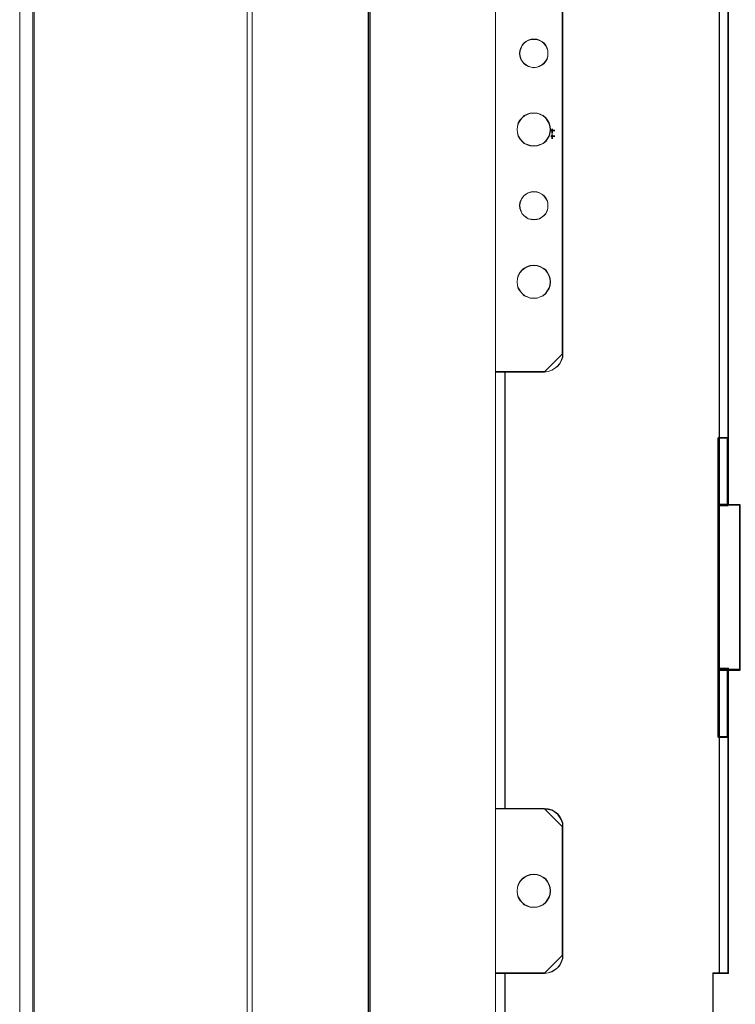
# Model space of a CAD drawing. Header units: millimetres. Extents: x -1290 to 1795, y -4192 to -1311.
# Tile 991 of 1056: x 1406 to 1429, y -1964 to -1932. Entities that reach past the tile are written whole.
import ezdxf

# ---------------------------------------------------------------- set-up
doc = ezdxf.new("R2010")
doc.units = ezdxf.units.MM
doc.layers.add('30', color=7, linetype='Continuous')
doc.layers.add('51', color=7, linetype='Continuous')
doc.layers.add('Aparatura', color=7, linetype='Continuous', lineweight=13)

# ---------------------------------------------------------------- blocks, each defined once
blk = doc.blocks.new('*U177')
at = {"layer": '51', "color": 254}
for points in [[(86.370198, -799.092918), (86.370198, -799.899091), (86.370198, -799.092918)], [(86.15357, -799.369423), (86.839261, -799.369423), (86.15357, -799.369423)]]:
    blk.add_lwpolyline(points, close=True, dxfattribs=at)
blk = doc.blocks.new('*U182')
at = {"layer": '51', "color": 254}
for points in [[(86.15357, -800.294098), (86.839261, -800.294098), (86.15357, -800.294098)], [(86.370198, -800.015798), (86.370198, -800.760924), (86.370198, -800.015798)]]:
    blk.add_lwpolyline(points, close=True, dxfattribs=at)
blk = doc.blocks.new('*U183')
at = {"layer": '30', "color": 7}
for points in [[(113.649238, -860.873788), (113.649238, -849.781277), (113.649238, -860.873788)], [(113.649238, -860.873788), (113.649238, -849.781277), (113.649238, -860.873788)], [(115.244409, -860.873788), (115.244409, -849.781277), (113.649238, -849.781277), (113.649238, -860.873788), (115.244409, -860.873788)], [(115.201441, -860.830696), (115.201441, -849.824369), (113.692205, -849.824369), (113.692205, -860.830696), (115.201441, -860.830696)], [(115.156683, -860.873788), (115.156683, -849.781277), (115.156683, -860.873788)], [(115.156683, -860.873788), (115.156683, -849.781277), (115.156683, -860.873788)], [(113.649238, -860.785809), (117.245982, -860.785809), (113.649238, -860.785809)], [(113.649238, -860.785809), (113.649238, -887.877894), (113.649238, -860.785809)], [(115.194714, -860.785809), (113.649238, -860.785809), (113.649238, -887.877894), (115.194714, -887.877894), (117.245982, -887.877894), (117.245982, -886.418666), (117.245982, -884.904373), (117.245982, -863.841929), (117.245982, -862.327635), (117.245982, -860.785809), (115.194714, -860.785809)], [(115.200756, -860.828901), (113.692205, -860.828901), (113.692205, -887.834802), (115.200756, -887.834802), (117.203014, -887.834802), (117.203014, -886.380216), (117.203014, -884.87074), (117.203014, -863.875298), (117.203014, -862.365822), (117.203014, -860.828901), (115.200756, -860.828901)], [(113.649238, -887.789915), (113.649238, -898.882426), (113.649238, -887.789915)], [(117.245982, -887.789915), (113.649238, -887.789915), (117.245982, -887.789915)], [(113.649238, -887.789915), (113.649238, -898.882426), (113.649238, -887.789915)], [(115.244409, -887.789915), (113.649238, -887.789915), (113.649238, -898.882426), (115.244409, -898.882426), (115.244409, -887.789915)], [(115.201441, -887.833007), (113.692205, -887.833007), (113.692205, -898.839335), (115.201441, -898.839335), (115.201441, -887.833007)], [(115.156683, -887.789915), (115.156683, -898.882426), (115.156683, -887.789915)]]:
    blk.add_lwpolyline(points, close=True, dxfattribs=at)
at = {"layer": '30', "color": 59}
for points in [[(113.649238, -849.781277), (115.244409, -849.781277), (113.649238, -849.781277)], [(113.649238, -898.794448), (115.244409, -898.794448), (113.649238, -898.794448)]]:
    blk.add_lwpolyline(points, close=True, dxfattribs=at)

msp = doc.modelspace()

# ---------------------------------------------------------------- linework, layer by layer
at = {"layer": 'Aparatura', "color": 7, "lineweight": 13}
for points in [[(1412.979, -1771.165), (1412.979, -1979.846), (1412.979, -1771.165)], [(1413.146, -1771.165), (1413.146, -1979.846), (1413.146, -1771.165)], [(1527.751, -1975.057), (1527.751, -1775.714), (1417.02, -1775.714), (1417.02, -1975.057), (1526.665, -1975.057), (1526.777, -1975.057), (1527.751, -1975.057)], [(1416.973, -1972.389), (1416.973, -1778.442), (1407.174, -1778.442), (1405.951, -1778.442), (1405.951, -1972.389), (1407.174, -1972.389), (1416.973, -1972.389)], [(1416.973, -1972.389), (1416.973, -1778.442), (1407.174, -1778.442), (1405.951, -1778.442), (1405.951, -1972.389), (1407.174, -1972.389), (1416.973, -1972.389)], [(1405.985, -1778.532), (1405.985, -1972.48), (1405.985, -1778.532)], [(1527.873, -1875.478), (1416.956, -1875.478), (1416.956, -1975.433), (1527.873, -1975.433), (1527.873, -1875.478)], [(1428.469, -1923.036), (1428.469, -1926.931), (1428.469, -1927.125), (1428.469, -1943.523), (1428.469, -1943.718), (1428.469, -1945.415), (1428.469, -1947.612), (1428.776, -1947.612), (1428.776, -1945.415), (1428.776, -1943.718), (1428.776, -1943.523), (1428.776, -1927.125), (1428.776, -1926.931), (1428.776, -1923.036), (1428.469, -1923.036)], [(1428.476, -1923.044), (1428.476, -1926.936), (1428.476, -1927.13), (1428.476, -1943.519), (1428.476, -1943.713), (1428.476, -1945.409), (1428.476, -1947.605), (1428.769, -1947.605), (1428.769, -1945.409), (1428.769, -1943.713), (1428.769, -1943.519), (1428.769, -1927.13), (1428.769, -1926.936), (1428.769, -1923.044), (1428.476, -1923.044)], [(1428.469, -1943.526), (1428.469, -1927.123), (1428.469, -1943.526)], [(1428.761, -1943.526), (1428.761, -1927.123), (1428.761, -1943.526)], [(1421.127, -1927.373), (1421.127, -1943.276), (1421.127, -1927.373)], [(1423.324, -1927.971), (1423.324, -1942.678), (1423.324, -1927.971)], [(1422.852, -1932.829), (1422.852, -1932.73), (1422.824, -1932.646), (1422.782, -1932.561), (1422.725, -1932.49), (1422.655, -1932.434), (1422.57, -1932.391), (1422.485, -1932.363), (1422.386, -1932.363), (1422.301, -1932.363), (1422.202, -1932.391), (1422.132, -1932.434), (1422.061, -1932.49), (1422.005, -1932.561), (1421.962, -1932.646), (1421.934, -1932.73), (1421.92, -1932.829), (1421.934, -1932.914), (1421.962, -1933.013), (1422.005, -1933.084), (1422.061, -1933.154), (1422.132, -1933.211), (1422.202, -1933.253), (1422.301, -1933.281), (1422.386, -1933.296), (1422.485, -1933.281), (1422.57, -1933.253), (1422.655, -1933.211), (1422.725, -1933.154), (1422.782, -1933.084), (1422.824, -1933.013), (1422.852, -1932.914), (1422.852, -1932.829)], [(1422.386, -1932.363), (1422.485, -1932.363), (1422.57, -1932.391), (1422.655, -1932.434), (1422.725, -1932.49), (1422.782, -1932.561), (1422.824, -1932.646), (1422.852, -1932.73), (1422.852, -1932.829), (1422.852, -1932.914), (1422.824, -1933.013), (1422.782, -1933.084), (1422.725, -1933.154), (1422.655, -1933.211), (1422.57, -1933.253), (1422.485, -1933.281), (1422.386, -1933.296), (1422.301, -1933.281), (1422.202, -1933.253), (1422.132, -1933.211), (1422.061, -1933.154), (1422.005, -1933.084), (1421.962, -1933.013), (1421.934, -1932.914), (1421.92, -1932.829), (1421.934, -1932.73), (1421.962, -1932.646), (1422.005, -1932.561), (1422.061, -1932.49), (1422.132, -1932.434), (1422.202, -1932.391), (1422.301, -1932.363), (1422.386, -1932.363)], [(1422.852, -1932.829), (1422.852, -1932.73), (1422.824, -1932.646), (1422.782, -1932.561), (1422.725, -1932.49), (1422.655, -1932.434), (1422.57, -1932.391), (1422.485, -1932.363), (1422.386, -1932.363), (1422.301, -1932.363), (1422.202, -1932.391), (1422.132, -1932.434), (1422.061, -1932.49), (1422.005, -1932.561), (1421.962, -1932.646), (1421.934, -1932.73), (1421.92, -1932.829), (1421.934, -1932.914), (1421.962, -1933.013), (1422.005, -1933.084), (1422.061, -1933.154), (1422.132, -1933.211), (1422.202, -1933.253), (1422.301, -1933.281), (1422.386, -1933.296), (1422.485, -1933.281), (1422.57, -1933.253), (1422.655, -1933.211), (1422.725, -1933.154), (1422.782, -1933.084), (1422.824, -1933.013), (1422.852, -1932.914), (1422.852, -1932.829)], [(1422.845, -1932.829), (1422.845, -1932.732), (1422.817, -1932.649), (1422.776, -1932.565), (1422.72, -1932.496), (1422.65, -1932.44), (1422.567, -1932.398), (1422.484, -1932.371), (1422.386, -1932.371), (1422.303, -1932.371), (1422.205, -1932.398), (1422.136, -1932.44), (1422.066, -1932.496), (1422.011, -1932.565), (1421.969, -1932.649), (1421.941, -1932.732), (1421.927, -1932.829), (1421.941, -1932.913), (1421.969, -1933.01), (1422.011, -1933.08), (1422.066, -1933.149), (1422.136, -1933.205), (1422.205, -1933.246), (1422.303, -1933.274), (1422.386, -1933.288), (1422.484, -1933.274), (1422.567, -1933.246), (1422.65, -1933.205), (1422.72, -1933.149), (1422.776, -1933.08), (1422.817, -1933.01), (1422.845, -1932.913), (1422.845, -1932.829)], [(1422.936, -1935.317), (1422.922, -1935.219), (1422.893, -1935.106), (1422.837, -1935.021), (1422.781, -1934.937), (1422.696, -1934.866), (1422.598, -1934.824), (1422.499, -1934.782), (1422.386, -1934.782), (1422.273, -1934.782), (1422.175, -1934.824), (1422.076, -1934.866), (1422.006, -1934.937), (1421.935, -1935.021), (1421.879, -1935.106), (1421.851, -1935.219), (1421.837, -1935.317), (1421.851, -1935.43), (1421.879, -1935.543), (1421.935, -1935.627), (1422.006, -1935.712), (1422.076, -1935.783), (1422.175, -1935.825), (1422.273, -1935.853), (1422.386, -1935.867), (1422.499, -1935.853), (1422.598, -1935.825), (1422.696, -1935.783), (1422.781, -1935.712), (1422.837, -1935.627), (1422.893, -1935.543), (1422.922, -1935.43), (1422.936, -1935.317)], [(1422.386, -1934.782), (1422.499, -1934.782), (1422.598, -1934.824), (1422.696, -1934.866), (1422.781, -1934.937), (1422.837, -1935.021), (1422.893, -1935.106), (1422.922, -1935.219), (1422.936, -1935.317), (1422.922, -1935.43), (1422.893, -1935.543), (1422.837, -1935.627), (1422.781, -1935.712), (1422.696, -1935.783), (1422.598, -1935.825), (1422.499, -1935.853), (1422.386, -1935.867), (1422.273, -1935.853), (1422.175, -1935.825), (1422.076, -1935.783), (1422.006, -1935.712), (1421.935, -1935.627), (1421.879, -1935.543), (1421.851, -1935.43), (1421.837, -1935.317), (1421.851, -1935.219), (1421.879, -1935.106), (1421.935, -1935.021), (1422.006, -1934.937), (1422.076, -1934.866), (1422.175, -1934.824), (1422.273, -1934.782), (1422.386, -1934.782)], [(1422.936, -1935.317), (1422.922, -1935.219), (1422.893, -1935.106), (1422.837, -1935.021), (1422.781, -1934.937), (1422.696, -1934.866), (1422.598, -1934.824), (1422.499, -1934.782), (1422.386, -1934.782), (1422.273, -1934.782), (1422.175, -1934.824), (1422.076, -1934.866), (1422.006, -1934.937), (1421.935, -1935.021), (1421.879, -1935.106), (1421.851, -1935.219), (1421.837, -1935.317), (1421.851, -1935.43), (1421.879, -1935.543), (1421.935, -1935.627), (1422.006, -1935.712), (1422.076, -1935.783), (1422.175, -1935.825), (1422.273, -1935.853), (1422.386, -1935.867), (1422.499, -1935.853), (1422.598, -1935.825), (1422.696, -1935.783), (1422.781, -1935.712), (1422.837, -1935.627), (1422.893, -1935.543), (1422.922, -1935.43), (1422.936, -1935.317)], [(1422.929, -1935.317), (1422.915, -1935.22), (1422.887, -1935.109), (1422.831, -1935.025), (1422.776, -1934.942), (1422.692, -1934.872), (1422.595, -1934.831), (1422.497, -1934.789), (1422.386, -1934.789), (1422.275, -1934.789), (1422.177, -1934.831), (1422.08, -1934.872), (1422.011, -1934.942), (1421.941, -1935.025), (1421.885, -1935.109), (1421.858, -1935.22), (1421.844, -1935.317), (1421.858, -1935.429), (1421.885, -1935.54), (1421.941, -1935.623), (1422.011, -1935.707), (1422.08, -1935.776), (1422.177, -1935.818), (1422.275, -1935.846), (1422.386, -1935.86), (1422.497, -1935.846), (1422.595, -1935.818), (1422.692, -1935.776), (1422.776, -1935.707), (1422.831, -1935.623), (1422.887, -1935.54), (1422.915, -1935.429), (1422.929, -1935.317)], [(1422.852, -1937.819), (1422.852, -1937.721), (1422.824, -1937.636), (1422.782, -1937.565), (1422.725, -1937.495), (1422.655, -1937.438), (1422.57, -1937.396), (1422.485, -1937.368), (1422.386, -1937.353), (1422.301, -1937.368), (1422.202, -1937.396), (1422.132, -1937.438), (1422.061, -1937.495), (1422.005, -1937.565), (1421.962, -1937.636), (1421.934, -1937.721), (1421.92, -1937.819), (1421.934, -1937.918), (1421.962, -1938.003), (1422.005, -1938.088), (1422.061, -1938.144), (1422.132, -1938.201), (1422.202, -1938.257), (1422.301, -1938.271), (1422.386, -1938.286), (1422.485, -1938.271), (1422.57, -1938.257), (1422.655, -1938.201), (1422.725, -1938.144), (1422.782, -1938.088), (1422.824, -1938.003), (1422.852, -1937.918), (1422.852, -1937.819)], [(1422.386, -1937.353), (1422.485, -1937.368), (1422.57, -1937.396), (1422.655, -1937.438), (1422.725, -1937.495), (1422.782, -1937.565), (1422.824, -1937.636), (1422.852, -1937.721), (1422.852, -1937.819), (1422.852, -1937.918), (1422.824, -1938.003), (1422.782, -1938.088), (1422.725, -1938.144), (1422.655, -1938.201), (1422.57, -1938.257), (1422.485, -1938.271), (1422.386, -1938.286), (1422.301, -1938.271), (1422.202, -1938.257), (1422.132, -1938.201), (1422.061, -1938.144), (1422.005, -1938.088), (1421.962, -1938.003), (1421.934, -1937.918), (1421.92, -1937.819), (1421.934, -1937.721), (1421.962, -1937.636), (1422.005, -1937.565), (1422.061, -1937.495), (1422.132, -1937.438), (1422.202, -1937.396), (1422.301, -1937.368), (1422.386, -1937.353)], [(1422.852, -1937.819), (1422.852, -1937.721), (1422.824, -1937.636), (1422.782, -1937.565), (1422.725, -1937.495), (1422.655, -1937.438), (1422.57, -1937.396), (1422.485, -1937.368), (1422.386, -1937.353), (1422.301, -1937.368), (1422.202, -1937.396), (1422.132, -1937.438), (1422.061, -1937.495), (1422.005, -1937.565), (1421.962, -1937.636), (1421.934, -1937.721), (1421.92, -1937.819), (1421.934, -1937.918), (1421.962, -1938.003), (1422.005, -1938.088), (1422.061, -1938.144), (1422.132, -1938.201), (1422.202, -1938.257), (1422.301, -1938.271), (1422.386, -1938.286), (1422.485, -1938.271), (1422.57, -1938.257), (1422.655, -1938.201), (1422.725, -1938.144), (1422.782, -1938.088), (1422.824, -1938.003), (1422.852, -1937.918), (1422.852, -1937.819)], [(1422.845, -1937.819), (1422.845, -1937.722), (1422.817, -1937.639), (1422.776, -1937.569), (1422.72, -1937.5), (1422.65, -1937.444), (1422.567, -1937.402), (1422.484, -1937.374), (1422.386, -1937.361), (1422.303, -1937.374), (1422.205, -1937.402), (1422.136, -1937.444), (1422.066, -1937.5), (1422.011, -1937.569), (1421.969, -1937.639), (1421.941, -1937.722), (1421.927, -1937.819), (1421.941, -1937.917), (1421.969, -1938), (1422.011, -1938.084), (1422.066, -1938.139), (1422.136, -1938.195), (1422.205, -1938.251), (1422.303, -1938.265), (1422.386, -1938.278), (1422.484, -1938.265), (1422.567, -1938.251), (1422.65, -1938.195), (1422.72, -1938.139), (1422.776, -1938.084), (1422.817, -1938), (1422.845, -1937.917), (1422.845, -1937.819)], [(1422.936, -1940.322), (1422.922, -1940.209), (1422.893, -1940.11), (1422.837, -1940.011), (1422.781, -1939.927), (1422.696, -1939.871), (1422.598, -1939.814), (1422.499, -1939.786), (1422.386, -1939.772), (1422.273, -1939.786), (1422.175, -1939.814), (1422.076, -1939.871), (1422.006, -1939.927), (1421.935, -1940.011), (1421.879, -1940.11), (1421.851, -1940.209), (1421.837, -1940.322), (1421.851, -1940.434), (1421.879, -1940.533), (1421.935, -1940.618), (1422.006, -1940.702), (1422.076, -1940.773), (1422.175, -1940.815), (1422.273, -1940.857), (1422.386, -1940.857), (1422.499, -1940.857), (1422.598, -1940.815), (1422.696, -1940.773), (1422.781, -1940.702), (1422.837, -1940.618), (1422.893, -1940.533), (1422.922, -1940.434), (1422.936, -1940.322)], [(1422.386, -1939.772), (1422.499, -1939.786), (1422.598, -1939.814), (1422.696, -1939.871), (1422.781, -1939.927), (1422.837, -1940.011), (1422.893, -1940.11), (1422.922, -1940.209), (1422.936, -1940.322), (1422.922, -1940.434), (1422.893, -1940.533), (1422.837, -1940.618), (1422.781, -1940.702), (1422.696, -1940.773), (1422.598, -1940.815), (1422.499, -1940.857), (1422.386, -1940.857), (1422.273, -1940.857), (1422.175, -1940.815), (1422.076, -1940.773), (1422.006, -1940.702), (1421.935, -1940.618), (1421.879, -1940.533), (1421.851, -1940.434), (1421.837, -1940.322), (1421.851, -1940.209), (1421.879, -1940.11), (1421.935, -1940.011), (1422.006, -1939.927), (1422.076, -1939.871), (1422.175, -1939.814), (1422.273, -1939.786), (1422.386, -1939.772)], [(1422.936, -1940.322), (1422.922, -1940.209), (1422.893, -1940.11), (1422.837, -1940.011), (1422.781, -1939.927), (1422.696, -1939.871), (1422.598, -1939.814), (1422.499, -1939.786), (1422.386, -1939.772), (1422.273, -1939.786), (1422.175, -1939.814), (1422.076, -1939.871), (1422.006, -1939.927), (1421.935, -1940.011), (1421.879, -1940.11), (1421.851, -1940.209), (1421.837, -1940.322), (1421.851, -1940.434), (1421.879, -1940.533), (1421.935, -1940.618), (1422.006, -1940.702), (1422.076, -1940.773), (1422.175, -1940.815), (1422.273, -1940.857), (1422.386, -1940.857), (1422.499, -1940.857), (1422.598, -1940.815), (1422.696, -1940.773), (1422.781, -1940.702), (1422.837, -1940.618), (1422.893, -1940.533), (1422.922, -1940.434), (1422.936, -1940.322)], [(1422.929, -1940.321), (1422.915, -1940.21), (1422.887, -1940.113), (1422.831, -1940.015), (1422.776, -1939.932), (1422.692, -1939.876), (1422.595, -1939.821), (1422.497, -1939.793), (1422.386, -1939.779), (1422.275, -1939.793), (1422.177, -1939.821), (1422.08, -1939.876), (1422.011, -1939.932), (1421.941, -1940.015), (1421.885, -1940.113), (1421.858, -1940.21), (1421.844, -1940.321), (1421.858, -1940.433), (1421.885, -1940.53), (1421.941, -1940.613), (1422.011, -1940.697), (1422.08, -1940.766), (1422.177, -1940.808), (1422.275, -1940.85), (1422.386, -1940.85), (1422.497, -1940.85), (1422.595, -1940.808), (1422.692, -1940.766), (1422.776, -1940.697), (1422.831, -1940.613), (1422.887, -1940.53), (1422.915, -1940.433), (1422.929, -1940.321)], [(1422.726, -1943.276), (1422.855, -1943.261), (1422.969, -1943.219), (1423.068, -1943.162), (1423.168, -1943.09), (1423.239, -1943.005), (1423.296, -1942.891), (1423.339, -1942.777), (1423.339, -1942.663), (1422.726, -1943.276)], [(1421.127, -1943.261), (1421.127, -1957.606), (1421.127, -1943.261)], [(1421.127, -1943.261), (1421.545, -1943.261), (1421.127, -1943.261)], [(1421.448, -1957.606), (1421.448, -1943.261), (1421.127, -1943.261), (1421.127, -1957.606), (1421.448, -1957.606)], [(1421.441, -1957.599), (1421.441, -1943.268), (1421.135, -1943.268), (1421.135, -1957.599), (1421.441, -1957.599)], [(1421.433, -1943.261), (1421.433, -1957.606), (1421.433, -1943.261)], [(1422.741, -1943.261), (1421.53, -1943.261), (1422.741, -1943.261)], [(1428.469, -1943.511), (1428.469, -1943.721), (1428.469, -1943.511)], [(1428.761, -1943.511), (1428.761, -1943.721), (1428.761, -1943.511)], [(1428.469, -1943.705), (1428.469, -1945.416), (1428.469, -1943.705)], [(1428.761, -1943.705), (1428.761, -1945.416), (1428.761, -1943.705)], [(1428.469, -1947.612), (1428.469, -1945.401), (1428.469, -1947.612)], [(1428.469, -1947.612), (1428.469, -1945.401), (1428.469, -1947.612)], [(1428.761, -1947.612), (1428.761, -1945.401), (1428.761, -1947.612)], [(1428.761, -1947.612), (1428.761, -1945.401), (1428.761, -1947.612)], [(1428.469, -1952.991), (1428.469, -1955.202), (1428.469, -1952.991)], [(1428.469, -1952.991), (1428.469, -1955.202), (1428.469, -1952.991)], [(1428.776, -1956.888), (1428.776, -1952.991), (1428.469, -1952.991), (1428.469, -1955.19), (1428.469, -1957.097), (1428.469, -1962.401), (1428.469, -1963), (1428.776, -1963), (1428.776, -1962.401), (1428.776, -1957.097), (1428.776, -1956.888)], [(1428.769, -1956.89), (1428.769, -1952.998), (1428.476, -1952.998), (1428.476, -1955.194), (1428.476, -1957.099), (1428.476, -1962.395), (1428.476, -1962.993), (1428.769, -1962.993), (1428.769, -1962.395), (1428.769, -1957.099), (1428.769, -1956.89)], [(1428.761, -1952.991), (1428.761, -1956.898), (1428.761, -1952.991)], [(1428.761, -1952.991), (1428.761, -1955.202), (1428.761, -1952.991)], [(1428.469, -1955.187), (1428.469, -1957.106), (1428.469, -1955.187)], [(1428.761, -1956.883), (1428.761, -1957.106), (1428.761, -1956.883)], [(1428.469, -1962.402), (1428.469, -1957.091), (1428.469, -1962.402)], [(1428.761, -1962.402), (1428.761, -1957.091), (1428.761, -1962.402)], [(1421.127, -1957.592), (1421.127, -1963), (1421.127, -1957.592)], [(1421.545, -1957.592), (1421.127, -1957.592), (1421.545, -1957.592)], [(1423.339, -1962.4), (1423.339, -1958.191), (1423.339, -1958.066), (1423.297, -1957.954), (1423.241, -1957.857), (1423.171, -1957.759), (1423.073, -1957.689), (1422.975, -1957.634), (1422.863, -1957.606), (1422.737, -1957.592), (1421.533, -1957.592), (1421.435, -1957.592), (1421.127, -1957.592), (1421.127, -1963), (1421.435, -1963), (1421.533, -1963), (1422.737, -1963), (1422.863, -1962.986), (1422.975, -1962.944), (1423.073, -1962.888), (1423.171, -1962.819), (1423.241, -1962.735), (1423.297, -1962.623), (1423.339, -1962.512), (1423.339, -1962.4)], [(1421.53, -1957.592), (1422.741, -1957.592), (1421.53, -1957.592)], [(1423.339, -1958.204), (1423.339, -1958.076), (1423.296, -1957.962), (1423.239, -1957.862), (1423.168, -1957.763), (1423.068, -1957.691), (1422.969, -1957.634), (1422.855, -1957.606), (1422.726, -1957.592), (1423.339, -1958.204)], [(1423.324, -1958.189), (1423.324, -1962.402), (1423.324, -1958.189)], [(1422.936, -1960.296), (1422.922, -1960.183), (1422.893, -1960.084), (1422.837, -1959.986), (1422.781, -1959.901), (1422.696, -1959.845), (1422.598, -1959.788), (1422.499, -1959.76), (1422.386, -1959.746), (1422.273, -1959.76), (1422.175, -1959.788), (1422.076, -1959.845), (1422.006, -1959.901), (1421.935, -1959.986), (1421.879, -1960.084), (1421.851, -1960.183), (1421.837, -1960.296), (1421.851, -1960.408), (1421.879, -1960.507), (1421.935, -1960.592), (1422.006, -1960.676), (1422.076, -1960.747), (1422.175, -1960.789), (1422.273, -1960.831), (1422.386, -1960.831), (1422.499, -1960.831), (1422.598, -1960.789), (1422.696, -1960.747), (1422.781, -1960.676), (1422.837, -1960.592), (1422.893, -1960.507), (1422.922, -1960.408), (1422.936, -1960.296)], [(1422.386, -1959.746), (1422.273, -1959.76), (1422.175, -1959.788), (1422.076, -1959.845), (1422.006, -1959.901), (1421.935, -1959.986), (1421.879, -1960.084), (1421.851, -1960.183), (1421.837, -1960.296), (1421.851, -1960.408), (1421.879, -1960.507), (1421.935, -1960.592), (1422.006, -1960.676), (1422.076, -1960.747), (1422.175, -1960.789), (1422.273, -1960.831), (1422.386, -1960.831), (1422.499, -1960.831), (1422.598, -1960.789), (1422.696, -1960.747), (1422.781, -1960.676), (1422.837, -1960.592), (1422.893, -1960.507), (1422.922, -1960.408), (1422.936, -1960.296), (1422.922, -1960.183), (1422.893, -1960.084), (1422.837, -1959.986), (1422.781, -1959.901), (1422.696, -1959.845), (1422.598, -1959.788), (1422.499, -1959.76), (1422.386, -1959.746)], [(1422.386, -1960.831), (1422.273, -1960.831), (1422.175, -1960.789), (1422.076, -1960.747), (1422.006, -1960.676), (1421.935, -1960.592), (1421.879, -1960.507), (1421.851, -1960.408), (1421.837, -1960.296), (1421.851, -1960.183), (1421.879, -1960.084), (1421.935, -1959.986), (1422.006, -1959.901), (1422.076, -1959.845), (1422.175, -1959.788), (1422.273, -1959.76), (1422.386, -1959.746), (1422.499, -1959.76), (1422.598, -1959.788), (1422.696, -1959.845), (1422.781, -1959.901), (1422.837, -1959.986), (1422.893, -1960.084), (1422.922, -1960.183), (1422.936, -1960.296), (1422.922, -1960.408), (1422.893, -1960.507), (1422.837, -1960.592), (1422.781, -1960.676), (1422.696, -1960.747), (1422.598, -1960.789), (1422.499, -1960.831), (1422.386, -1960.831)], [(1422.386, -1959.754), (1422.275, -1959.767), (1422.177, -1959.795), (1422.08, -1959.851), (1422.011, -1959.906), (1421.941, -1959.99), (1421.885, -1960.087), (1421.858, -1960.184), (1421.844, -1960.296), (1421.858, -1960.407), (1421.885, -1960.504), (1421.941, -1960.588), (1422.011, -1960.671), (1422.08, -1960.741), (1422.177, -1960.782), (1422.275, -1960.824), (1422.386, -1960.824), (1422.497, -1960.824), (1422.595, -1960.782), (1422.692, -1960.741), (1422.776, -1960.671), (1422.831, -1960.588), (1422.887, -1960.504), (1422.915, -1960.407), (1422.929, -1960.296), (1422.915, -1960.184), (1422.887, -1960.087), (1422.831, -1959.99), (1422.776, -1959.906), (1422.692, -1959.851), (1422.595, -1959.795), (1422.497, -1959.767), (1422.386, -1959.754)], [(1422.726, -1963), (1422.855, -1962.985), (1422.969, -1962.943), (1423.068, -1962.886), (1423.168, -1962.815), (1423.239, -1962.729), (1423.296, -1962.615), (1423.339, -1962.501), (1423.339, -1962.387), (1422.726, -1963)], [(1428.469, -1963), (1428.469, -1962.387), (1428.469, -1963)], [(1428.761, -1962.387), (1428.761, -1963), (1428.761, -1962.387)], [(1421.127, -1962.985), (1421.127, -1967.184), (1421.127, -1962.985)], [(1421.127, -1962.985), (1421.545, -1962.985), (1421.127, -1962.985)], [(1421.448, -1967.182), (1421.448, -1962.985), (1421.127, -1962.985), (1421.127, -1967.182), (1421.127, -1967.795), (1421.448, -1967.795), (1421.448, -1967.182)], [(1421.441, -1967.176), (1421.441, -1962.992), (1421.135, -1962.992), (1421.135, -1967.176), (1421.135, -1967.788), (1421.441, -1967.788), (1421.441, -1967.176)], [(1421.433, -1962.985), (1421.433, -1967.184), (1421.433, -1962.985)], [(1422.741, -1962.985), (1421.53, -1962.985), (1422.741, -1962.985)], [(1428.26, -1966.989), (1428.26, -1962.985), (1428.26, -1966.989)], [(1428.387, -1962.985), (1428.26, -1962.985), (1428.387, -1962.985)], [(1428.372, -1962.985), (1428.484, -1962.985), (1428.372, -1962.985)], [(1428.469, -1962.985), (1428.776, -1962.985), (1428.469, -1962.985)]]:
    msp.add_lwpolyline(points, close=True, dxfattribs=at)
for points in [[(1405.514, -1975.433), (1405.514, -1775.523)], [(1416.973, -1775.537), (1416.973, -1975.419)], [(1417.02, -1975.057), (1417.02, -1775.714)], [(1538.843, -1778.533), (1538.843, -1972.479), (1539.108, -1972.479), (1539.108, -1985.281), (1538.732, -1986.296), (1537.717, -1986.671), (1523.894, -1986.671), (1523.894, -1986.407), (1420.934, -1986.407), (1420.934, -1986.671), (1407.112, -1986.671), (1406.152, -1986.296), (1405.721, -1985.281), (1405.721, -1972.479), (1405.985, -1972.479), (1405.985, -1972.479), (1405.985, -1778.533)], [(1538.843, -1778.533), (1538.843, -1972.479), (1539.108, -1972.479), (1539.108, -1985.281), (1538.732, -1986.296), (1537.717, -1986.671), (1523.894, -1986.671), (1523.894, -1986.407), (1420.934, -1986.407), (1420.934, -1986.671), (1407.112, -1986.671), (1406.152, -1986.296), (1405.721, -1985.281), (1405.721, -1972.479), (1405.985, -1972.479), (1405.985, -1972.479), (1405.985, -1778.533)], [(1538.836, -1778.539), (1538.836, -1972.472), (1539.1, -1972.472), (1539.1, -1985.274), (1538.725, -1986.289), (1537.71, -1986.664), (1523.889, -1986.664), (1523.889, -1986.4), (1420.94, -1986.4), (1420.94, -1986.664), (1407.119, -1986.664), (1406.159, -1986.289), (1405.728, -1985.274), (1405.728, -1972.472), (1405.993, -1972.472), (1405.993, -1972.472), (1405.993, -1778.539)], [(1405.951, -1778.442), (1405.951, -1972.389)], [(1428.268, -1966.982), (1428.268, -1962.992), (1428.379, -1962.992), (1428.476, -1962.992), (1428.476, -1962.395), (1428.476, -1957.099), (1428.476, -1955.195), (1428.476, -1952.998), (1428.476, -1947.605), (1428.476, -1945.409), (1428.476, -1943.713), (1428.476, -1943.519), (1428.476, -1927.13), (1428.476, -1926.936), (1428.476, -1923.044), (1428.476, -1917.651), (1428.476, -1915.454), (1428.476, -1913.745), (1428.476, -1913.55), (1428.476, -1897.19)], [(1428.268, -1966.982), (1428.268, -1962.992), (1428.379, -1962.992), (1428.476, -1962.992), (1428.476, -1962.395), (1428.476, -1957.099), (1428.476, -1955.195), (1428.476, -1952.998), (1428.476, -1947.605), (1428.476, -1945.409), (1428.476, -1943.713), (1428.476, -1943.519), (1428.476, -1927.13), (1428.476, -1926.936), (1428.476, -1923.044), (1428.476, -1917.651), (1428.476, -1915.454), (1428.476, -1913.745), (1428.476, -1913.55), (1428.476, -1897.19)], [(1428.275, -1966.989), (1428.275, -1962.999), (1428.386, -1962.999), (1428.484, -1962.999), (1428.484, -1962.401), (1428.484, -1957.105), (1428.484, -1955.201), (1428.484, -1953.004), (1428.484, -1947.611), (1428.484, -1945.414), (1428.484, -1943.718), (1428.484, -1943.524), (1428.484, -1927.134), (1428.484, -1926.94), (1428.484, -1923.048), (1428.484, -1917.654), (1428.484, -1915.458), (1428.484, -1913.748), (1428.484, -1913.553), (1428.484, -1897.191)], [(1428.275, -1966.989), (1428.275, -1962.999), (1428.386, -1962.999), (1428.484, -1962.999), (1428.484, -1962.401), (1428.484, -1957.105), (1428.484, -1955.201), (1428.484, -1953.004), (1428.484, -1947.611), (1428.484, -1945.414), (1428.484, -1943.718), (1428.484, -1943.524), (1428.484, -1927.134), (1428.484, -1926.94), (1428.484, -1923.048), (1428.484, -1917.654), (1428.484, -1915.458), (1428.484, -1913.748), (1428.484, -1913.553), (1428.484, -1897.191)], [(1421.127, -1927.373), (1421.127, -1943.276), (1421.435, -1943.276), (1421.533, -1943.276), (1422.737, -1943.276), (1422.863, -1943.262), (1422.975, -1943.22), (1423.073, -1943.164), (1423.171, -1943.095), (1423.241, -1943.011), (1423.297, -1942.9), (1423.339, -1942.789), (1423.339, -1942.677), (1423.339, -1927.971)], [(1423.328, -1927.982), (1423.328, -1942.676), (1423.328, -1942.787), (1423.286, -1942.898), (1423.231, -1943.009), (1423.161, -1943.093), (1423.064, -1943.162), (1422.966, -1943.218), (1422.855, -1943.26), (1422.729, -1943.274), (1421.531, -1943.274), (1421.433, -1943.274), (1421.433, -1957.606), (1421.531, -1957.606), (1422.729, -1957.606), (1422.855, -1957.62), (1422.966, -1957.647), (1423.064, -1957.703), (1423.161, -1957.772), (1423.231, -1957.87), (1423.286, -1957.967), (1423.328, -1958.078), (1423.328, -1958.203), (1423.328, -1962.401), (1423.328, -1962.513), (1423.286, -1962.624), (1423.231, -1962.735), (1423.161, -1962.819), (1423.064, -1962.888), (1422.966, -1962.944), (1422.855, -1962.985), (1422.729, -1962.999), (1421.531, -1962.999), (1421.433, -1962.999), (1421.433, -1967.183)], [(1423.328, -1927.982), (1423.328, -1942.676), (1423.328, -1942.787), (1423.286, -1942.898), (1423.231, -1943.009), (1423.161, -1943.093), (1423.064, -1943.162), (1422.966, -1943.218), (1422.855, -1943.26), (1422.729, -1943.274), (1421.531, -1943.274), (1421.433, -1943.274), (1421.433, -1957.606), (1421.531, -1957.606), (1422.729, -1957.606), (1422.855, -1957.62), (1422.966, -1957.647), (1423.064, -1957.703), (1423.161, -1957.772), (1423.231, -1957.87), (1423.286, -1957.967), (1423.328, -1958.078), (1423.328, -1958.203), (1423.328, -1958.203), (1423.328, -1962.401), (1423.328, -1962.513), (1423.286, -1962.624), (1423.231, -1962.735), (1423.161, -1962.819), (1423.064, -1962.888), (1422.966, -1962.944), (1422.855, -1962.985), (1422.729, -1962.999), (1421.531, -1962.999), (1421.433, -1962.999), (1421.433, -1967.183)], [(1423.332, -1927.978), (1423.332, -1942.671), (1423.332, -1942.782), (1423.29, -1942.893), (1423.234, -1943.004), (1423.165, -1943.088), (1423.067, -1943.157), (1422.97, -1943.213), (1422.859, -1943.254), (1422.734, -1943.268), (1421.538, -1943.268), (1421.44, -1943.268), (1421.44, -1957.599), (1421.538, -1957.599), (1422.734, -1957.599), (1422.859, -1957.613), (1422.97, -1957.641), (1423.067, -1957.697), (1423.165, -1957.766), (1423.234, -1957.863), (1423.29, -1957.961), (1423.332, -1958.072), (1423.332, -1958.197), (1423.332, -1962.395), (1423.332, -1962.506), (1423.29, -1962.617), (1423.234, -1962.728), (1423.165, -1962.812), (1423.067, -1962.881), (1422.97, -1962.937), (1422.859, -1962.979), (1422.734, -1962.992), (1421.538, -1962.992), (1421.44, -1962.992), (1421.44, -1967.176)], [(1423.332, -1927.978), (1423.332, -1942.671), (1423.332, -1942.782), (1423.29, -1942.893), (1423.234, -1943.004), (1423.165, -1943.088), (1423.067, -1943.157), (1422.97, -1943.213), (1422.859, -1943.254), (1422.734, -1943.268), (1421.538, -1943.268), (1421.44, -1943.268), (1421.44, -1957.599), (1421.538, -1957.599), (1422.734, -1957.599), (1422.859, -1957.613), (1422.97, -1957.641), (1423.067, -1957.697), (1423.165, -1957.766), (1423.234, -1957.863), (1423.29, -1957.961), (1423.332, -1958.072), (1423.332, -1958.197), (1423.332, -1958.197), (1423.332, -1962.395), (1423.332, -1962.506), (1423.29, -1962.617), (1423.234, -1962.728), (1423.165, -1962.812), (1423.067, -1962.881), (1422.97, -1962.937), (1422.859, -1962.979), (1422.734, -1962.992), (1421.538, -1962.992), (1421.44, -1962.992), (1421.44, -1967.176)]]:
    msp.add_lwpolyline(points, dxfattribs=at)

# ---------------------------------------------------------------- block references
at = {"layer": 'Aparatura', "color": 7, "lineweight": 13, "xscale": 0.2, "yscale": 0.2, "zscale": 0.2}
for name in ['*U177', '*U182', '*U183']:
    msp.add_blockref(name, (1405.714, -1775.478), dxfattribs=at)

doc.saveas('drawing.dxf')
